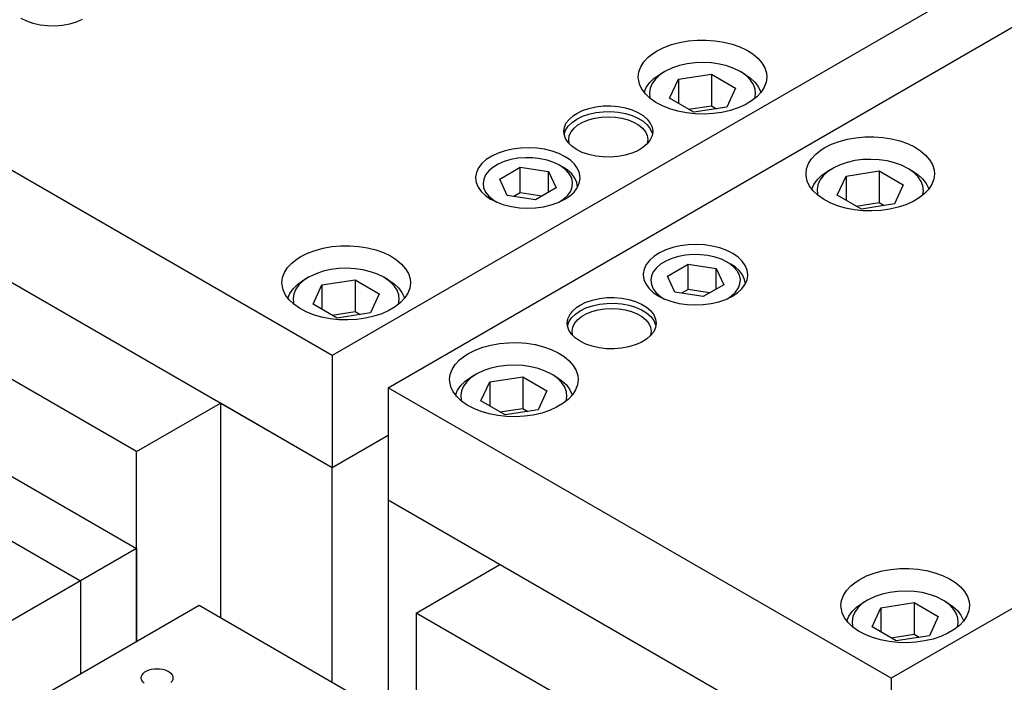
# Model space of a CAD drawing. Header units: inches. Extents: x 3 to 289, y 4 to 291.
# Tile 440 of 634: x 32.91 to 39.13, y 276.73 to 280.92. Entities that reach past the tile are written whole.
import ezdxf

# ---------------------------------------------------------------- set-up
doc = ezdxf.new("R2010")
doc.units = ezdxf.units.IN
doc.header["$LTSCALE"] = 0.5
doc.header["$MEASUREMENT"] = 0
doc.layers.add('DIE', color=7, linetype='Continuous')

msp = doc.modelspace()

# ---------------------------------------------------------------- linework, layer by layer
at = {"layer": 'DIE', "color": 9, "linetype": 'Continuous'}
for p, q in [((39.2316, 281.3055), (34.883, 278.7949)), ((32.9513, 280.9083), (32.9153, 280.926)), ((33.3022, 280.9189), (33.2643, 280.9025)), ((32.992, 280.8942), (32.9513, 280.9083)), ((33.0362, 280.8844), (32.992, 280.8942)), ((33.0826, 280.8789), (33.0362, 280.8844)), ((33.13, 280.878), (33.0826, 280.8789)), ((33.177, 280.8818), (33.13, 280.878)), ((33.2221, 280.89), (33.177, 280.8818)), ((33.2643, 280.9025), (33.2221, 280.89)), ((35.2366, 278.5907), (39.2316, 280.8972)), ((37.1351, 280.7841), (37.1914, 280.7891)), ((37.1914, 280.7891), (37.2484, 280.7896)), ((37.2484, 280.7896), (37.3049, 280.7854)), ((37.3049, 280.7854), (37.3598, 280.7767)), ((36.9381, 280.7213), (36.9811, 280.7428)), ((36.9811, 280.7428), (37.0289, 280.7607)), ((37.0289, 280.7607), (37.0806, 280.7746)), ((37.0806, 280.7746), (37.1351, 280.7841)), ((37.3598, 280.7767), (37.4121, 280.7637)), ((37.4121, 280.7637), (37.4608, 280.7466)), ((37.4608, 280.7466), (37.5048, 280.7257)), ((37.5048, 280.7257), (37.5433, 280.7014)), ((36.8545, 280.6513), (36.8814, 280.6803)), ((36.8814, 280.6803), (36.9151, 280.7068)), ((36.9151, 280.7068), (36.9381, 280.7213)), ((37.5433, 280.7014), (37.5755, 280.6743)), ((37.5755, 280.6743), (37.6009, 280.6448)), ((34.883, 278.7949), (31.701, 280.632)), ((36.8231, 280.5882), (36.835, 280.6204)), ((36.835, 280.6204), (36.8545, 280.6513)), ((37.6009, 280.6448), (37.6189, 280.6136)), ((37.6189, 280.6136), (37.6291, 280.5813)), ((36.8191, 280.5554), (36.8231, 280.5882)), ((36.8196, 280.5428), (36.8191, 280.5554)), ((36.8267, 280.5102), (36.8196, 280.5428)), ((37.6316, 280.5554), (37.6276, 280.5226)), ((37.6291, 280.5813), (37.6316, 280.5554)), ((36.8416, 280.4784), (36.8267, 280.5102)), ((36.864, 280.4482), (36.8416, 280.4784)), ((37.6157, 280.4904), (37.5961, 280.4595)), ((37.6276, 280.5226), (37.6157, 280.4904)), ((36.8935, 280.4201), (36.864, 280.4482)), ((36.9296, 280.3946), (36.8935, 280.4201)), ((37.5692, 280.4305), (37.5356, 280.404)), ((37.5961, 280.4595), (37.5692, 280.4305)), ((36.4662, 280.3435), (36.507, 280.3574)), ((36.507, 280.3574), (36.5513, 280.3671)), ((36.5513, 280.3671), (36.5978, 280.3724)), ((36.5978, 280.3724), (36.6452, 280.3732)), ((36.6452, 280.3732), (36.6921, 280.3693)), ((36.6921, 280.3693), (36.7372, 280.3609)), ((36.7372, 280.3609), (36.7793, 280.3483)), ((36.9715, 280.3723), (36.9296, 280.3946)), ((37.0183, 280.3536), (36.9715, 280.3723)), ((37.0693, 280.3389), (37.0183, 280.3536)), ((37.4508, 280.3603), (37.4013, 280.344)), ((37.4958, 280.3804), (37.4508, 280.3603)), ((37.5356, 280.404), (37.4958, 280.3804)), ((36.3635, 280.2648), (36.3829, 280.2898)), ((36.3829, 280.2898), (36.4093, 280.3125)), ((36.3997, 280.2689), (36.43, 280.2896)), ((36.4093, 280.3125), (36.43, 280.3259)), ((36.43, 280.3259), (36.4662, 280.3435)), ((36.43, 280.2896), (36.4662, 280.3072)), ((36.4662, 280.3072), (36.507, 280.3211)), ((36.5039, 280.285), (36.5434, 280.2957)), ((36.507, 280.3211), (36.5513, 280.3308)), ((36.5434, 280.2957), (36.5855, 280.3022)), ((36.5513, 280.3308), (36.5978, 280.3361)), ((36.5855, 280.3022), (36.6289, 280.3044)), ((36.5978, 280.3361), (36.6452, 280.3369)), ((36.6289, 280.3044), (36.6723, 280.3022)), ((36.6452, 280.3369), (36.6921, 280.333)), ((36.6723, 280.3022), (36.7144, 280.2957)), ((36.6921, 280.333), (36.7372, 280.3246)), ((36.7144, 280.2957), (36.7539, 280.285)), ((36.7372, 280.3246), (36.7793, 280.312)), ((36.7793, 280.3483), (36.817, 280.3317)), ((36.7793, 280.312), (36.817, 280.2954)), ((36.817, 280.3317), (36.8495, 280.3118)), ((36.817, 280.2954), (36.8495, 280.2755)), ((36.8495, 280.3118), (36.8756, 280.289)), ((36.8756, 280.289), (36.8948, 280.2639)), ((37.1233, 280.3284), (37.0693, 280.3389)), ((37.1793, 280.3224), (37.1233, 280.3284)), ((37.2362, 280.321), (37.1793, 280.3224)), ((37.2929, 280.3241), (37.2362, 280.321)), ((37.3483, 280.3319), (37.2929, 280.3241)), ((37.4013, 280.344), (37.3483, 280.3319)), ((36.3476, 280.2111), (36.3516, 280.2383)), ((36.3516, 280.2383), (36.3635, 280.2648)), ((36.3586, 280.2197), (36.3755, 280.2453)), ((36.3755, 280.2453), (36.3997, 280.2689)), ((36.3939, 280.2094), (36.4124, 280.2322)), ((36.4124, 280.2322), (36.4374, 280.2528)), ((36.4374, 280.2528), (36.4682, 280.2706)), ((36.4682, 280.2706), (36.5039, 280.285)), ((36.7539, 280.285), (36.7896, 280.2706)), ((36.7896, 280.2706), (36.8204, 280.2528)), ((36.8204, 280.2528), (36.8454, 280.2322)), ((36.8454, 280.2322), (36.8638, 280.2094)), ((36.8495, 280.2755), (36.8756, 280.2527)), ((36.8756, 280.2527), (36.8948, 280.2276)), ((36.8948, 280.2639), (36.9064, 280.2374)), ((36.8948, 280.2276), (36.9064, 280.2011)), ((36.9064, 280.2374), (36.9101, 280.2111)), ((36.3492, 280.1941), (36.3476, 280.2111)), ((36.3581, 280.1672), (36.3492, 280.1941)), ((36.3494, 280.1929), (36.3586, 280.2197)), ((36.3747, 280.1416), (36.3581, 280.1672)), ((36.3789, 280.16), (36.3827, 280.1851)), ((36.3827, 280.1851), (36.3939, 280.2094)), ((36.8638, 280.2094), (36.8751, 280.1851)), ((36.8751, 280.1851), (36.8789, 280.16)), ((36.9061, 280.1838), (36.8943, 280.1573)), ((36.9101, 280.2111), (36.9061, 280.1838)), ((36.9064, 280.2011), (36.9084, 280.1929)), ((38.1412, 280.1622), (38.1957, 280.1717)), ((38.1957, 280.1717), (38.252, 280.1768)), ((38.252, 280.1768), (38.309, 280.1772)), ((38.309, 280.1772), (38.3655, 280.1731)), ((38.3655, 280.1731), (38.4205, 280.1644)), ((38.4205, 280.1644), (38.4728, 280.1513)), ((36.024, 280.1002), (35.9761, 280.0893)), ((36.0741, 280.1066), (36.024, 280.1002)), ((36.1254, 280.1084), (36.0741, 280.1066)), ((36.1766, 280.1057), (36.1254, 280.1084)), ((36.2264, 280.0984), (36.1766, 280.1057)), ((36.3985, 280.1179), (36.3747, 280.1416)), ((36.379, 280.1563), (36.3789, 280.16)), ((36.3839, 280.1313), (36.379, 280.1563)), ((36.4289, 280.0969), (36.3985, 280.1179)), ((36.8485, 280.1096), (36.8159, 280.0898)), ((36.8749, 280.1323), (36.8485, 280.1096)), ((36.8751, 280.135), (36.8739, 280.1313)), ((36.8943, 280.1573), (36.8749, 280.1323)), ((36.8789, 280.16), (36.8751, 280.135)), ((37.9757, 280.0945), (37.9987, 280.1089)), ((37.9987, 280.1089), (38.0417, 280.1305)), ((38.0417, 280.1305), (38.0895, 280.1484)), ((38.0895, 280.1484), (38.1412, 280.1622)), ((38.4728, 280.1513), (38.5214, 280.1342)), ((38.5214, 280.1342), (38.5654, 280.1133)), ((38.5654, 280.1133), (38.6039, 280.089)), ((35.892, 280.0556), (35.8577, 280.0335)), ((35.9318, 280.0743), (35.892, 280.0556)), ((35.9761, 280.0893), (35.9318, 280.0743)), ((36.0578, 280.0415), (36.0125, 280.0332)), ((36.1049, 280.0453), (36.0578, 280.0415)), ((36.1525, 280.0445), (36.1049, 280.0453)), ((36.1991, 280.0391), (36.1525, 280.0445)), ((36.2436, 280.0293), (36.1991, 280.0391)), ((36.2737, 280.0867), (36.2264, 280.0984)), ((36.3173, 280.071), (36.2737, 280.0867)), ((36.3561, 280.0515), (36.3173, 280.071)), ((36.3892, 280.0288), (36.3561, 280.0515)), ((36.4649, 280.0791), (36.4289, 280.0969)), ((36.5056, 280.0651), (36.4649, 280.0791)), ((36.5498, 280.0552), (36.5056, 280.0651)), ((36.5962, 280.0498), (36.5498, 280.0552)), ((36.6436, 280.0489), (36.5962, 280.0498)), ((36.6906, 280.0526), (36.6436, 280.0489)), ((36.7358, 280.0609), (36.6906, 280.0526)), ((36.7779, 280.0734), (36.7358, 280.0609)), ((36.8159, 280.0898), (36.7779, 280.0734)), ((37.8956, 280.008), (37.9152, 280.0389)), ((37.9152, 280.0389), (37.9421, 280.0679)), ((37.9421, 280.0679), (37.9757, 280.0945)), ((38.6039, 280.089), (38.6362, 280.0619)), ((38.6362, 280.0619), (38.6615, 280.0325)), ((35.8088, 279.9814), (35.7954, 279.9528)), ((35.8297, 280.0085), (35.8088, 279.9814)), ((35.8577, 280.0335), (35.8297, 280.0085)), ((35.8993, 279.9842), (35.8728, 279.9614)), ((35.9321, 280.0041), (35.8993, 279.9842)), ((35.9701, 280.0206), (35.9321, 280.0041)), ((35.9423, 279.9094), (36.0727, 279.9847)), ((36.0125, 280.0332), (35.9701, 280.0206)), ((36.0727, 279.9847), (36.2509, 279.9572)), ((36.0727, 279.824), (36.0727, 279.9847)), ((36.2846, 280.0153), (36.2436, 280.0293)), ((36.3209, 279.9976), (36.2846, 280.0153)), ((36.3209, 279.9976), (36.3432, 279.9847)), ((36.3355, 279.9885), (36.3209, 279.9976)), ((36.3633, 279.9662), (36.3355, 279.9885)), ((36.3703, 279.9669), (36.3432, 279.9847)), ((36.4158, 280.0034), (36.3892, 280.0288)), ((36.4353, 279.976), (36.4158, 280.0034)), ((36.4472, 279.9471), (36.4353, 279.976)), ((37.8797, 279.943), (37.8837, 279.9759)), ((37.8837, 279.9759), (37.8956, 280.008)), ((38.6615, 280.0325), (38.6795, 280.0013)), ((38.6795, 280.0013), (38.6897, 279.9689)), ((34.883, 278.0844), (31.701, 279.9215)), ((35.7899, 279.9233), (35.7898, 279.9175)), ((35.7898, 279.9175), (35.7937, 279.8879)), ((35.7954, 279.9528), (35.7899, 279.9233)), ((35.8532, 279.9364), (35.8412, 279.9098)), ((35.8728, 279.9614), (35.8532, 279.9364)), ((36.2509, 279.9572), (36.2986, 279.8543)), ((36.2509, 279.8267), (36.2509, 279.9572)), ((36.3844, 279.9416), (36.3633, 279.9662)), ((36.3976, 279.9426), (36.3703, 279.9669)), ((36.3979, 279.9153), (36.3844, 279.9416)), ((36.4178, 279.9161), (36.3976, 279.9426)), ((36.4037, 279.888), (36.3979, 279.9153)), ((36.4305, 279.8881), (36.4178, 279.9161)), ((36.4512, 279.9175), (36.4472, 279.9471)), ((36.4511, 279.9132), (36.4512, 279.9175)), ((37.8803, 279.9305), (37.8797, 279.943)), ((37.8874, 279.8978), (37.8803, 279.9305)), ((38.6922, 279.943), (38.6882, 279.9102)), ((38.6897, 279.9689), (38.6922, 279.943)), ((35.7937, 279.8879), (35.8056, 279.8591)), ((35.8056, 279.8591), (35.8251, 279.8316)), ((35.8412, 279.9098), (35.837, 279.8824)), ((35.837, 279.8824), (35.8408, 279.8551)), ((35.8408, 279.8551), (35.8525, 279.8284)), ((35.99, 279.8065), (35.9423, 279.9094)), ((36.2986, 279.8543), (36.1682, 279.779)), ((36.3914, 279.8337), (36.4015, 279.8606)), ((36.4015, 279.8606), (36.4037, 279.888)), ((36.4124, 279.8278), (36.4329, 279.855)), ((36.4354, 279.8592), (36.4305, 279.8881)), ((36.4329, 279.855), (36.4459, 279.8837)), ((36.4459, 279.8837), (36.4511, 279.9132)), ((37.9022, 279.8661), (37.8874, 279.8978)), ((37.9247, 279.8358), (37.9022, 279.8661)), ((38.6763, 279.8781), (38.6567, 279.8472)), ((38.6882, 279.9102), (38.6763, 279.8781)), ((35.8251, 279.8316), (35.8517, 279.8062)), ((35.8517, 279.8062), (35.8849, 279.7835)), ((35.8525, 279.8284), (35.8718, 279.8033)), ((35.8718, 279.8033), (35.898, 279.7804)), ((36.1682, 279.779), (35.99, 279.8065)), ((36.0727, 279.824), (36.0314, 279.8001)), ((36.2095, 279.8028), (36.0727, 279.824)), ((36.3488, 279.7848), (36.3736, 279.8083)), ((36.3508, 279.7805), (36.3847, 279.8028)), ((36.3736, 279.8083), (36.3914, 279.8337)), ((36.3847, 279.8028), (36.4124, 279.8278)), ((37.9542, 279.8077), (37.9247, 279.8358)), ((37.9903, 279.7822), (37.9542, 279.8077)), ((38.5962, 279.7916), (38.5565, 279.7681)), ((38.6299, 279.8182), (38.5962, 279.7916)), ((38.6567, 279.8472), (38.6299, 279.8182)), ((35.8849, 279.7835), (35.8866, 279.7825)), ((35.8866, 279.7825), (35.9257, 279.7632)), ((35.898, 279.7804), (35.92, 279.7661)), ((35.9198, 279.7658), (35.92, 279.7661)), ((35.92, 279.7661), (35.9235, 279.7642)), ((35.9257, 279.7632), (35.9694, 279.7477)), ((35.9694, 279.7477), (36.0168, 279.7362)), ((36.0168, 279.7362), (36.0668, 279.7291)), ((36.0668, 279.7291), (36.118, 279.7266)), ((36.118, 279.7266), (36.1692, 279.7287)), ((36.1692, 279.7287), (36.2193, 279.7353)), ((36.2193, 279.7353), (36.267, 279.7464)), ((36.267, 279.7464), (36.3112, 279.7616)), ((36.3112, 279.7616), (36.3508, 279.7805)), ((36.3174, 279.7642), (36.3488, 279.7848)), ((38.0321, 279.7599), (37.9903, 279.7822)), ((38.079, 279.7412), (38.0321, 279.7599)), ((38.1299, 279.7265), (38.079, 279.7412)), ((38.1839, 279.716), (38.1299, 279.7265)), ((38.4619, 279.7316), (38.409, 279.7195)), ((38.5114, 279.7479), (38.4619, 279.7316)), ((38.5565, 279.7681), (38.5114, 279.7479)), ((38.24, 279.71), (38.1839, 279.716)), ((38.2969, 279.7086), (38.24, 279.71)), ((38.3536, 279.7118), (38.2969, 279.7086)), ((38.409, 279.7195), (38.3536, 279.7118)), ((34.8267, 279.4733), (34.8812, 279.4828)), ((34.8812, 279.4828), (34.9375, 279.4879)), ((34.9375, 279.4879), (34.9945, 279.4883)), ((34.9945, 279.4883), (35.051, 279.4841)), ((35.051, 279.4841), (35.1059, 279.4755)), ((37.0846, 279.4878), (37.0368, 279.477)), ((37.1348, 279.4942), (37.0846, 279.4878)), ((37.1861, 279.4961), (37.1348, 279.4942)), ((37.2373, 279.4933), (37.1861, 279.4961)), ((37.2871, 279.486), (37.2373, 279.4933)), ((37.3344, 279.4744), (37.2871, 279.486)), ((34.6612, 279.4056), (34.6841, 279.42)), ((34.6841, 279.42), (34.7272, 279.4416)), ((34.7272, 279.4416), (34.775, 279.4594)), ((34.775, 279.4594), (34.8267, 279.4733)), ((35.1059, 279.4755), (35.1582, 279.4624)), ((35.1582, 279.4624), (35.2069, 279.4453)), ((35.2069, 279.4453), (35.2509, 279.4244)), ((35.2509, 279.4244), (35.2894, 279.4001)), ((36.9183, 279.4211), (36.8904, 279.3962)), ((36.9526, 279.4432), (36.9183, 279.4211)), ((36.9924, 279.462), (36.9526, 279.4432)), ((37.0368, 279.477), (36.9924, 279.462)), ((37.0731, 279.4208), (37.0308, 279.4082)), ((37.1185, 279.4291), (37.0731, 279.4208)), ((37.1656, 279.4329), (37.1185, 279.4291)), ((37.2131, 279.4321), (37.1656, 279.4329)), ((37.2598, 279.4267), (37.2131, 279.4321)), ((37.3042, 279.4169), (37.2598, 279.4267)), ((37.3452, 279.4029), (37.3042, 279.4169)), ((37.3779, 279.4586), (37.3344, 279.4744)), ((37.4167, 279.4392), (37.3779, 279.4586)), ((37.4498, 279.4165), (37.4167, 279.4392)), ((37.4765, 279.3911), (37.4498, 279.4165)), ((34.6006, 279.35), (34.6275, 279.379)), ((34.6275, 279.379), (34.6612, 279.4056)), ((35.2894, 279.4001), (35.3216, 279.373)), ((35.3216, 279.373), (35.347, 279.3436)), ((36.8695, 279.3691), (36.8561, 279.3404)), ((36.8904, 279.3962), (36.8695, 279.3691)), ((36.9599, 279.3718), (36.9334, 279.349)), ((36.9927, 279.3918), (36.9599, 279.3718)), ((37.0308, 279.4082), (36.9927, 279.3918)), ((37.0029, 279.297), (37.1334, 279.3723)), ((37.1334, 279.3723), (37.3115, 279.3448)), ((37.1334, 279.2116), (37.1334, 279.3723)), ((37.3816, 279.3852), (37.3452, 279.4029)), ((37.3816, 279.3852), (37.4038, 279.3723)), ((37.3961, 279.3761), (37.3816, 279.3852)), ((37.424, 279.3539), (37.3961, 279.3761)), ((37.431, 279.3545), (37.4038, 279.3723)), ((37.445, 279.3292), (37.424, 279.3539)), ((37.4582, 279.3302), (37.431, 279.3545)), ((37.4959, 279.3636), (37.4765, 279.3911)), ((37.5078, 279.3347), (37.4959, 279.3636)), ((43.0148, 279.4072), (38.4186, 276.7536)), ((34.5692, 279.2869), (34.5811, 279.3191)), ((34.5811, 279.3191), (34.6006, 279.35)), ((35.347, 279.3436), (35.3649, 279.3123)), ((35.3649, 279.3123), (35.3752, 279.28)), ((36.8506, 279.3109), (36.8504, 279.3052)), ((36.8504, 279.3052), (36.8544, 279.2756)), ((36.8561, 279.3404), (36.8506, 279.3109)), ((36.9018, 279.2974), (36.8977, 279.2701)), ((36.9138, 279.324), (36.9018, 279.2974)), ((36.9334, 279.349), (36.9138, 279.324)), ((37.0507, 279.1942), (37.0029, 279.297)), ((37.3115, 279.3448), (37.3593, 279.2419)), ((37.3115, 279.2144), (37.3115, 279.3448)), ((37.4586, 279.3029), (37.445, 279.3292)), ((37.4785, 279.3037), (37.4582, 279.3302)), ((37.4644, 279.2756), (37.4586, 279.3029)), ((37.4912, 279.2757), (37.4785, 279.3037)), ((37.5066, 279.2713), (37.5117, 279.3008)), ((37.5118, 279.3052), (37.5078, 279.3347)), ((37.5117, 279.3008), (37.5118, 279.3052)), ((34.5652, 279.2541), (34.5692, 279.2869)), ((34.5657, 279.2415), (34.5652, 279.2541)), ((34.5728, 279.2089), (34.5657, 279.2415)), ((35.3777, 279.2541), (35.3737, 279.2213)), ((35.3752, 279.28), (35.3777, 279.2541)), ((36.8544, 279.2756), (36.8663, 279.2467)), ((36.8663, 279.2467), (36.8858, 279.2193)), ((36.8977, 279.2701), (36.9015, 279.2427)), ((36.9015, 279.2427), (36.9132, 279.2161)), ((37.3593, 279.2419), (37.2289, 279.1666)), ((37.4521, 279.2214), (37.4622, 279.2482)), ((37.4622, 279.2482), (37.4644, 279.2756)), ((37.473, 279.2154), (37.4936, 279.2426)), ((37.496, 279.2469), (37.4912, 279.2757)), ((37.4936, 279.2426), (37.5066, 279.2713)), ((33.6456, 278.1865), (31.8778, 279.2071)), ((34.5877, 279.1771), (34.5728, 279.2089)), ((34.6101, 279.1469), (34.5877, 279.1771)), ((35.3618, 279.1892), (35.3422, 279.1583)), ((35.3737, 279.2213), (35.3618, 279.1892)), ((36.8858, 279.2193), (36.9124, 279.1939)), ((36.9124, 279.1939), (36.9455, 279.1712)), ((36.9132, 279.2161), (36.9324, 279.1909)), ((36.9324, 279.1909), (36.9587, 279.168)), ((36.9455, 279.1712), (36.9473, 279.1702)), ((36.9473, 279.1702), (36.9863, 279.1509)), ((36.9587, 279.168), (36.9807, 279.1538)), ((37.2289, 279.1666), (37.0507, 279.1942)), ((37.1334, 279.2116), (37.0921, 279.1878)), ((37.2702, 279.1905), (37.1334, 279.2116)), ((37.3719, 279.1492), (37.4114, 279.1681)), ((37.3781, 279.1518), (37.4094, 279.1725)), ((37.4094, 279.1725), (37.4343, 279.1959)), ((37.4114, 279.1681), (37.4454, 279.1904)), ((37.4343, 279.1959), (37.4521, 279.2214)), ((37.4454, 279.1904), (37.473, 279.2154)), ((34.6396, 279.1188), (34.6101, 279.1469)), ((34.6757, 279.0933), (34.6396, 279.1188)), ((35.3153, 279.1293), (35.2817, 279.1027)), ((35.3422, 279.1583), (35.3153, 279.1293)), ((36.4312, 279.1004), (36.4519, 279.1138)), ((36.4519, 279.1138), (36.4881, 279.1314)), ((36.4881, 279.1314), (36.529, 279.1453)), ((36.4881, 279.0951), (36.529, 279.109)), ((36.529, 279.1453), (36.5733, 279.1551)), ((36.529, 279.109), (36.5733, 279.1188)), ((36.5733, 279.1551), (36.6198, 279.1604)), ((36.5733, 279.1188), (36.6198, 279.1241)), ((36.6198, 279.1604), (36.6671, 279.1611)), ((36.6198, 279.1241), (36.6671, 279.1248)), ((36.6671, 279.1611), (36.714, 279.1572)), ((36.6671, 279.1248), (36.714, 279.1209)), ((36.714, 279.1572), (36.7592, 279.1488)), ((36.714, 279.1209), (36.7592, 279.1125)), ((36.7592, 279.1488), (36.8012, 279.1362)), ((36.7592, 279.1125), (36.8012, 279.0999)), ((36.8012, 279.1362), (36.839, 279.1197)), ((36.839, 279.1197), (36.8714, 279.0997)), ((36.9805, 279.1534), (36.9807, 279.1538)), ((36.9807, 279.1538), (36.9841, 279.1518)), ((36.9863, 279.1509), (37.0301, 279.1353)), ((37.0301, 279.1353), (37.0775, 279.1238)), ((37.0775, 279.1238), (37.1274, 279.1168)), ((37.1274, 279.1168), (37.1786, 279.1142)), ((37.1786, 279.1142), (37.2299, 279.1163)), ((37.2299, 279.1163), (37.28, 279.123)), ((37.28, 279.123), (37.3277, 279.134)), ((37.3277, 279.134), (37.3719, 279.1492)), ((34.7176, 279.071), (34.6757, 279.0933)), ((34.7644, 279.0523), (34.7176, 279.071)), ((34.8154, 279.0376), (34.7644, 279.0523)), ((35.1474, 279.0427), (35.0944, 279.0306)), ((35.1969, 279.059), (35.1474, 279.0427)), ((35.2419, 279.0791), (35.1969, 279.059)), ((35.2817, 279.1027), (35.2419, 279.0791)), ((36.3735, 279.0262), (36.3854, 279.0527)), ((36.3854, 279.0527), (36.4048, 279.0777)), ((36.3975, 279.0332), (36.4216, 279.0568)), ((36.4048, 279.0777), (36.4312, 279.1004)), ((36.4216, 279.0568), (36.4519, 279.0775)), ((36.4519, 279.0775), (36.4881, 279.0951)), ((36.4593, 279.0407), (36.4901, 279.0585)), ((36.4901, 279.0585), (36.5258, 279.0729)), ((36.5258, 279.0729), (36.5653, 279.0836)), ((36.5653, 279.0836), (36.6074, 279.0901)), ((36.6074, 279.0901), (36.6508, 279.0923)), ((36.6508, 279.0923), (36.6942, 279.0901)), ((36.6942, 279.0901), (36.7363, 279.0836)), ((36.7363, 279.0836), (36.7758, 279.0729)), ((36.7758, 279.0729), (36.8115, 279.0585)), ((36.8012, 279.0999), (36.839, 279.0834)), ((36.8115, 279.0585), (36.8423, 279.0407)), ((36.839, 279.0834), (36.8714, 279.0634)), ((36.8714, 279.0997), (36.8975, 279.0769)), ((36.8714, 279.0634), (36.8975, 279.0406)), ((36.8975, 279.0769), (36.9167, 279.0519)), ((36.9167, 279.0519), (36.9283, 279.0253)), ((34.8694, 279.0271), (34.8154, 279.0376)), ((34.9254, 279.0211), (34.8694, 279.0271)), ((34.9823, 279.0197), (34.9254, 279.0211)), ((35.039, 279.0229), (34.9823, 279.0197)), ((35.0944, 279.0306), (35.039, 279.0229)), ((36.3695, 278.999), (36.3735, 279.0262)), ((36.3711, 278.982), (36.3695, 278.999)), ((36.38, 278.9551), (36.3711, 278.982)), ((36.3713, 278.9808), (36.3805, 279.0077)), ((36.3805, 279.0077), (36.3975, 279.0332)), ((36.4046, 278.973), (36.4159, 278.9973)), ((36.4159, 278.9973), (36.4343, 279.0201)), ((36.4343, 279.0201), (36.4593, 279.0407)), ((36.8423, 279.0407), (36.8673, 279.0201)), ((36.8673, 279.0201), (36.8857, 278.9973)), ((36.8857, 278.9973), (36.897, 278.973)), ((36.8975, 279.0406), (36.9167, 279.0156)), ((36.9167, 279.0156), (36.9283, 278.989)), ((36.932, 278.999), (36.928, 278.9717)), ((36.9283, 279.0253), (36.932, 278.999)), ((36.9283, 278.989), (36.9303, 278.9808)), ((36.3966, 278.9295), (36.38, 278.9551)), ((36.4204, 278.9058), (36.3966, 278.9295)), ((36.4008, 278.9479), (36.4046, 278.973)), ((36.4009, 278.9442), (36.4008, 278.9479)), ((36.4058, 278.9192), (36.4009, 278.9442)), ((36.8968, 278.9203), (36.8704, 278.8975)), ((36.897, 278.9229), (36.8958, 278.9192)), ((36.9162, 278.9452), (36.8968, 278.9203)), ((36.897, 278.973), (36.9008, 278.9479)), ((36.9008, 278.9479), (36.897, 278.9229)), ((36.928, 278.9717), (36.9162, 278.9452)), ((35.8356, 278.8471), (35.8873, 278.8609)), ((35.8873, 278.8609), (35.9418, 278.8705)), ((35.9418, 278.8705), (35.9981, 278.8755)), ((35.9981, 278.8755), (36.0551, 278.8759)), ((36.0551, 278.8759), (36.1116, 278.8718)), ((36.1116, 278.8718), (36.1666, 278.8631)), ((36.1666, 278.8631), (36.2189, 278.85)), ((36.4508, 278.8848), (36.4204, 278.9058)), ((36.4868, 278.867), (36.4508, 278.8848)), ((36.5275, 278.853), (36.4868, 278.867)), ((36.7998, 278.8613), (36.7577, 278.8488)), ((36.8378, 278.8777), (36.7998, 278.8613)), ((36.8704, 278.8975), (36.8378, 278.8777)), ((34.883, 278.7949), (34.883, 278.0844)), ((35.6882, 278.7666), (35.7218, 278.7932)), ((35.7218, 278.7932), (35.7448, 278.8076)), ((35.7448, 278.8076), (35.7878, 278.8292)), ((35.7878, 278.8292), (35.8356, 278.8471)), ((36.2189, 278.85), (36.2675, 278.8329)), ((36.2675, 278.8329), (36.3115, 278.812)), ((36.3115, 278.812), (36.35, 278.7878)), ((36.5717, 278.8432), (36.5275, 278.853)), ((36.6182, 278.8377), (36.5717, 278.8432)), ((36.6655, 278.8368), (36.6182, 278.8377)), ((36.7125, 278.8406), (36.6655, 278.8368)), ((36.7577, 278.8488), (36.7125, 278.8406)), ((35.6417, 278.7067), (35.6613, 278.7376)), ((35.6613, 278.7376), (35.6882, 278.7666)), ((36.35, 278.7878), (36.3823, 278.7606)), ((36.3823, 278.7606), (36.4076, 278.7312)), ((36.4076, 278.7312), (36.4256, 278.7)), ((35.6258, 278.6418), (35.6298, 278.6746)), ((35.6298, 278.6746), (35.6417, 278.7067)), ((36.4256, 278.7), (36.4358, 278.6676)), ((35.6264, 278.6292), (35.6258, 278.6418)), ((35.6334, 278.5965), (35.6264, 278.6292)), ((36.4343, 278.609), (36.4224, 278.5768)), ((36.4383, 278.6418), (36.4343, 278.609)), ((36.4358, 278.6676), (36.4383, 278.6418)), ((31.8778, 278.5947), (33.6456, 277.5741)), ((38.4186, 276.7536), (35.2366, 278.5907)), ((35.2366, 278.5907), (35.2366, 277.8803)), ((35.6483, 278.5648), (35.6334, 278.5965)), ((35.6708, 278.5345), (35.6483, 278.5648)), ((36.4028, 278.5459), (36.376, 278.5169)), ((36.4224, 278.5768), (36.4028, 278.5459)), ((33.6456, 278.1865), (34.1759, 278.4927)), ((34.883, 278.0844), (34.1759, 278.4927)), ((34.1759, 278.4927), (34.1759, 277.1372)), ((35.7003, 278.5064), (35.6708, 278.5345)), ((35.7364, 278.4809), (35.7003, 278.5064)), ((36.3423, 278.4903), (36.3026, 278.4668)), ((36.376, 278.5169), (36.3423, 278.4903)), ((35.7782, 278.4586), (35.7364, 278.4809)), ((35.8251, 278.4399), (35.7782, 278.4586)), ((35.876, 278.4252), (35.8251, 278.4399)), ((35.93, 278.4147), (35.876, 278.4252)), ((36.208, 278.4304), (36.1551, 278.4182)), ((36.2575, 278.4466), (36.208, 278.4304)), ((36.3026, 278.4668), (36.2575, 278.4466)), ((31.5243, 278.3906), (33.292, 277.37)), ((31.5243, 278.3906), (33.292, 277.37)), ((35.9861, 278.4087), (35.93, 278.4147)), ((36.043, 278.4073), (35.9861, 278.4087)), ((36.0997, 278.4105), (36.043, 278.4073)), ((36.1551, 278.4182), (36.0997, 278.4105)), ((35.2366, 278.2886), (34.883, 278.0844)), ((35.2366, 278.2886), (34.883, 278.0844)), ((33.6456, 276.9871), (33.6456, 278.1865)), ((34.883, 276.729), (34.883, 278.0844)), ((38.4186, 276.0432), (35.2366, 277.8803)), ((35.2366, 277.8803), (35.2366, 276.5248)), ((35.9437, 277.4721), (35.2366, 277.8803)), ((33.6456, 277.5741), (33.292, 277.37)), ((33.6456, 277.5741), (33.6456, 276.9871)), ((35.4134, 277.1659), (35.9437, 277.4721)), ((38.3105, 277.4182), (38.3622, 277.4321)), ((38.3622, 277.4321), (38.4167, 277.4416)), ((38.4167, 277.4416), (38.473, 277.4466)), ((38.473, 277.4466), (38.53, 277.4471)), ((38.53, 277.4471), (38.5865, 277.4429)), ((38.5865, 277.4429), (38.6415, 277.4342)), ((38.6415, 277.4342), (38.6938, 277.4212)), ((33.292, 277.37), (32.5849, 276.9618)), ((33.292, 277.37), (33.292, 276.7829)), ((33.292, 277.37), (33.292, 276.7829)), ((38.1631, 277.3378), (38.1967, 277.3643)), ((38.1967, 277.3643), (38.2197, 277.3788)), ((38.2197, 277.3788), (38.2627, 277.4003)), ((38.2627, 277.4003), (38.3105, 277.4182)), ((38.6938, 277.4212), (38.7424, 277.4041)), ((38.7424, 277.4041), (38.7864, 277.3832)), ((38.7864, 277.3832), (38.8249, 277.3589)), ((38.1166, 277.2779), (38.1362, 277.3088)), ((38.1362, 277.3088), (38.1631, 277.3378)), ((38.8249, 277.3589), (38.8571, 277.3318)), ((38.8571, 277.3318), (38.8825, 277.3023)), ((38.8825, 277.3023), (38.9005, 277.2711)), ((38.1007, 277.2129), (38.1047, 277.2457)), ((38.1047, 277.2457), (38.1166, 277.2779)), ((38.9005, 277.2711), (38.9107, 277.2388)), ((38.9107, 277.2388), (38.9132, 277.2129)), ((32.7617, 276.4768), (34.0408, 277.2152)), ((34.0408, 277.2152), (35.3001, 276.4881)), ((38.1013, 277.2003), (38.1007, 277.2129)), ((38.1083, 277.1677), (38.1013, 277.2003)), ((38.9092, 277.1801), (38.8973, 277.1479)), ((38.9132, 277.2129), (38.9092, 277.1801)), ((37.1811, 276.1453), (35.4134, 277.1659)), ((35.4134, 277.1659), (35.4134, 276.5535)), ((38.1232, 277.1359), (38.1083, 277.1677)), ((38.1456, 277.1057), (38.1232, 277.1359)), ((38.8777, 277.117), (38.8508, 277.088)), ((38.8973, 277.1479), (38.8777, 277.117)), ((38.1752, 277.0776), (38.1456, 277.1057)), ((38.2112, 277.0521), (38.1752, 277.0776)), ((38.2531, 277.0298), (38.2112, 277.0521)), ((38.8172, 277.0615), (38.7775, 277.0379)), ((38.8508, 277.088), (38.8172, 277.0615)), ((38.3, 277.0111), (38.2531, 277.0298)), ((38.3509, 276.9964), (38.3, 277.0111)), ((38.4049, 276.9859), (38.3509, 276.9964)), ((38.6299, 276.9894), (38.5746, 276.9816)), ((38.6829, 277.0015), (38.6299, 276.9894)), ((38.7324, 277.0178), (38.6829, 277.0015)), ((38.7775, 277.0379), (38.7324, 277.0178)), ((38.4609, 276.9799), (38.4049, 276.9859)), ((38.5179, 276.9784), (38.4609, 276.9799)), ((38.5746, 276.9816), (38.5179, 276.9784)), ((33.6986, 276.7933), (33.711, 276.8004)), ((33.711, 276.8004), (33.7254, 276.8062)), ((33.7254, 276.8062), (33.7412, 276.8105)), ((33.7412, 276.8105), (33.7582, 276.8131)), ((33.7582, 276.8131), (33.7756, 276.814)), ((33.7756, 276.814), (33.7931, 276.8131)), ((33.7931, 276.8131), (33.81, 276.8105)), ((33.81, 276.8105), (33.8259, 276.8062)), ((33.8259, 276.8062), (33.8402, 276.8004)), ((33.8402, 276.8004), (33.8526, 276.7933)), ((33.6751, 276.756), (33.6766, 276.766)), ((33.6755, 276.7509), (33.6751, 276.756)), ((33.6785, 276.7409), (33.6755, 276.7509)), ((33.6766, 276.766), (33.6812, 276.7758)), ((33.6845, 276.7314), (33.6785, 276.7409)), ((33.6812, 276.7758), (33.6886, 276.785)), ((33.6886, 276.785), (33.6986, 276.7933)), ((33.8526, 276.7933), (33.8627, 276.785)), ((33.8627, 276.785), (33.8701, 276.7758)), ((33.8701, 276.7758), (33.8746, 276.766)), ((33.8746, 276.7459), (33.8701, 276.7361)), ((33.8746, 276.766), (33.8761, 276.756)), ((33.8761, 276.756), (33.8746, 276.7459)), ((38.4186, 276.7536), (38.4186, 276.0432)), ((33.6933, 276.7227), (33.6845, 276.7314)), ((33.8701, 276.7361), (33.8627, 276.7269))]:
    msp.add_line(p, q, dxfattribs=at)
at = {"layer": 'DIE', "color": 132, "linetype": 'Continuous'}
for p, q in [((37.0346, 280.613), (36.9943, 280.5942)), ((37.0794, 280.628), (37.0346, 280.613)), ((37.1276, 280.6389), (37.0794, 280.628)), ((37.1782, 280.6454), (37.1276, 280.6389)), ((37.2299, 280.6473), (37.1782, 280.6454)), ((37.2815, 280.6446), (37.2299, 280.6473)), ((37.3317, 280.6373), (37.2815, 280.6446)), ((37.3795, 280.6257), (37.3317, 280.6373)), ((37.4235, 280.61), (37.3795, 280.6257)), ((37.4629, 280.5905), (37.4235, 280.61)), ((36.8896, 280.518), (36.9175, 280.5452)), ((36.9268, 280.5423), (36.9067, 280.5148)), ((36.9175, 280.5452), (36.952, 280.5697)), ((36.9541, 280.5678), (36.9268, 280.5423)), ((36.952, 280.5697), (36.9601, 280.5746)), ((36.9878, 280.5905), (36.9541, 280.5678)), ((36.9878, 280.5905), (36.9601, 280.5746)), ((36.9943, 280.5942), (36.9878, 280.5905)), ((37.0162, 280.421), (37.0722, 280.5417)), ((37.0722, 280.5417), (37.2813, 280.5741)), ((37.0722, 280.5417), (37.0722, 280.3886)), ((37.2813, 280.5741), (37.4344, 280.4857)), ((37.2813, 280.5741), (37.2813, 280.374)), ((37.4905, 280.5746), (37.4629, 280.5905)), ((37.4713, 280.5854), (37.4629, 280.5905)), ((37.5036, 280.562), (37.4713, 280.5854)), ((37.4905, 280.5746), (37.5263, 280.5506)), ((37.5292, 280.536), (37.5036, 280.562)), ((37.5263, 280.5506), (37.5556, 280.524)), ((37.5476, 280.5081), (37.5292, 280.536)), ((36.8557, 280.4581), (36.8689, 280.4887)), ((36.8689, 280.4887), (36.8896, 280.518)), ((36.8941, 280.4858), (36.8894, 280.456)), ((36.9067, 280.5148), (36.8941, 280.4858)), ((37.4344, 280.4857), (37.3784, 280.365)), ((37.5584, 280.4788), (37.5476, 280.5081)), ((37.5556, 280.524), (37.5779, 280.4951)), ((37.5612, 280.4489), (37.5584, 280.4788)), ((37.5779, 280.4951), (37.5928, 280.4647)), ((36.8894, 280.456), (36.8927, 280.4261)), ((36.8927, 280.4261), (36.8946, 280.4192)), ((37.1693, 280.3326), (37.0162, 280.421)), ((37.556, 280.4192), (37.5612, 280.4489)), ((37.5928, 280.4647), (37.5949, 280.4581)), ((37.1364, 280.3516), (37.2813, 280.374)), ((37.3784, 280.365), (37.1693, 280.3326)), ((37.2813, 280.374), (37.3143, 280.355)), ((38.0484, 279.9781), (38.0147, 279.9554)), ((38.0484, 279.9781), (38.0208, 279.9622)), ((38.055, 279.9818), (38.0484, 279.9781)), ((38.0952, 280.0007), (38.055, 279.9818)), ((38.14, 280.0157), (38.0952, 280.0007)), ((38.1883, 280.0266), (38.14, 280.0157)), ((38.2389, 280.033), (38.1883, 280.0266)), ((38.2906, 280.0349), (38.2389, 280.033)), ((38.3421, 280.0322), (38.2906, 280.0349)), ((38.3924, 280.025), (38.3421, 280.0322)), ((38.4401, 280.0133), (38.3924, 280.025)), ((38.4842, 279.9976), (38.4401, 280.0133)), ((38.5235, 279.9781), (38.4842, 279.9976)), ((38.5511, 279.9622), (38.5235, 279.9781)), ((38.532, 279.9731), (38.5235, 279.9781)), ((37.9503, 279.9056), (37.9782, 279.9328)), ((37.9875, 279.93), (37.9673, 279.9024)), ((37.9782, 279.9328), (38.0127, 279.9573)), ((38.0147, 279.9554), (37.9875, 279.93)), ((38.0127, 279.9573), (38.0208, 279.9622)), ((38.0768, 279.8086), (38.1329, 279.9294)), ((38.1329, 279.9294), (38.342, 279.9617)), ((38.1329, 279.9294), (38.1329, 279.7763)), ((38.342, 279.9617), (38.4951, 279.8733)), ((38.342, 279.9617), (38.342, 279.7617)), ((38.5643, 279.9496), (38.532, 279.9731)), ((38.5511, 279.9622), (38.5869, 279.9383)), ((38.5899, 279.9237), (38.5643, 279.9496)), ((38.5869, 279.9383), (38.6163, 279.9116)), ((38.6083, 279.8957), (38.5899, 279.9237)), ((37.9164, 279.8457), (37.9295, 279.8764)), ((37.9295, 279.8764), (37.9503, 279.9056)), ((37.9548, 279.8734), (37.9501, 279.8436)), ((37.9673, 279.9024), (37.9548, 279.8734)), ((38.4951, 279.8733), (38.4391, 279.7526)), ((38.619, 279.8664), (38.6083, 279.8957)), ((38.6163, 279.9116), (38.6386, 279.8827)), ((38.6218, 279.8366), (38.619, 279.8664)), ((38.6386, 279.8827), (38.6534, 279.8523)), ((38.6534, 279.8523), (38.6556, 279.8457)), ((37.9501, 279.8436), (37.9533, 279.8138)), ((37.9533, 279.8138), (37.9553, 279.8068)), ((38.2299, 279.7202), (38.0768, 279.8086)), ((38.6167, 279.8068), (38.6218, 279.8366)), ((38.197, 279.7392), (38.342, 279.7617)), ((38.4391, 279.7526), (38.2299, 279.7202)), ((38.342, 279.7617), (38.3749, 279.7427)), ((34.7404, 279.2929), (34.7339, 279.2892)), ((34.7807, 279.3117), (34.7404, 279.2929)), ((34.8255, 279.3268), (34.7807, 279.3117)), ((34.8737, 279.3376), (34.8255, 279.3268)), ((34.9243, 279.3441), (34.8737, 279.3376)), ((34.976, 279.346), (34.9243, 279.3441)), ((35.0276, 279.3433), (34.976, 279.346)), ((35.0778, 279.336), (35.0276, 279.3433)), ((35.1256, 279.3244), (35.0778, 279.336)), ((35.1696, 279.3087), (35.1256, 279.3244)), ((35.209, 279.2892), (35.1696, 279.3087)), ((34.6357, 279.2167), (34.6636, 279.2439)), ((34.6729, 279.2411), (34.6528, 279.2135)), ((34.6636, 279.2439), (34.6981, 279.2684)), ((34.7002, 279.2665), (34.6729, 279.2411)), ((34.6981, 279.2684), (34.7062, 279.2733)), ((34.7339, 279.2892), (34.7002, 279.2665)), ((34.7339, 279.2892), (34.7062, 279.2733)), ((34.7623, 279.1197), (34.8183, 279.2405)), ((34.8183, 279.2405), (35.0274, 279.2728)), ((34.8183, 279.2405), (34.8183, 279.0874)), ((35.0274, 279.2728), (35.1805, 279.1844)), ((35.0274, 279.2728), (35.0274, 279.0728)), ((35.2366, 279.2733), (35.209, 279.2892)), ((35.2174, 279.2841), (35.209, 279.2892)), ((35.2497, 279.2607), (35.2174, 279.2841)), ((35.2366, 279.2733), (35.2724, 279.2494)), ((35.2753, 279.2347), (35.2497, 279.2607)), ((35.2724, 279.2494), (35.3017, 279.2227)), ((35.2937, 279.2068), (35.2753, 279.2347)), ((34.6018, 279.1568), (34.615, 279.1875)), ((34.615, 279.1875), (34.6357, 279.2167)), ((34.6402, 279.1845), (34.6355, 279.1547)), ((34.6528, 279.2135), (34.6402, 279.1845)), ((35.1805, 279.1844), (35.1245, 279.0637)), ((35.3045, 279.1775), (35.2937, 279.2068)), ((35.3017, 279.2227), (35.324, 279.1938)), ((35.3073, 279.1477), (35.3045, 279.1775)), ((35.324, 279.1938), (35.3389, 279.1634)), ((34.6355, 279.1547), (34.6388, 279.1249)), ((34.6388, 279.1249), (34.6407, 279.1179)), ((34.9154, 279.0313), (34.7623, 279.1197)), ((35.3021, 279.1179), (35.3073, 279.1477)), ((35.3389, 279.1634), (35.341, 279.1568)), ((34.8825, 279.0503), (35.0274, 279.0728)), ((35.1245, 279.0637), (34.9154, 279.0313)), ((35.0274, 279.0728), (35.0604, 279.0538)), ((35.985, 278.7317), (35.9344, 278.7253)), ((36.0367, 278.7336), (35.985, 278.7317)), ((36.0882, 278.7309), (36.0367, 278.7336)), ((36.1385, 278.7237), (36.0882, 278.7309)), ((35.7945, 278.6769), (35.7608, 278.6541)), ((35.7945, 278.6769), (35.7669, 278.6609)), ((35.8011, 278.6805), (35.7945, 278.6769)), ((35.8413, 278.6994), (35.8011, 278.6805)), ((35.8861, 278.7144), (35.8413, 278.6994)), ((35.9344, 278.7253), (35.8861, 278.7144)), ((36.1862, 278.712), (36.1385, 278.7237)), ((36.2303, 278.6963), (36.1862, 278.712)), ((36.2696, 278.6769), (36.2303, 278.6963)), ((36.2972, 278.6609), (36.2696, 278.6769)), ((36.2781, 278.6718), (36.2696, 278.6769)), ((36.3104, 278.6484), (36.2781, 278.6718)), ((35.6964, 278.6043), (35.7243, 278.6315)), ((35.7336, 278.6287), (35.7134, 278.6011)), ((35.7243, 278.6315), (35.7588, 278.6561)), ((35.7608, 278.6541), (35.7336, 278.6287)), ((35.7588, 278.6561), (35.7669, 278.6609)), ((35.8229, 278.5074), (35.879, 278.6281)), ((35.879, 278.6281), (36.0881, 278.6604)), ((35.879, 278.6281), (35.879, 278.475)), ((36.0881, 278.6604), (36.2412, 278.5721)), ((36.0881, 278.6604), (36.0881, 278.4604)), ((36.2972, 278.6609), (36.333, 278.637)), ((36.336, 278.6224), (36.3104, 278.6484)), ((36.333, 278.637), (36.3624, 278.6103)), ((36.3544, 278.5944), (36.336, 278.6224)), ((36.3624, 278.6103), (36.3847, 278.5815)), ((35.6625, 278.5444), (35.6756, 278.5751)), ((35.6756, 278.5751), (35.6964, 278.6043)), ((35.7008, 278.5721), (35.6962, 278.5423)), ((35.7134, 278.6011), (35.7008, 278.5721)), ((36.2412, 278.5721), (36.1852, 278.4513)), ((36.3651, 278.5652), (36.3544, 278.5944)), ((36.3679, 278.5353), (36.3651, 278.5652)), ((36.3847, 278.5815), (36.3995, 278.551)), ((36.3995, 278.551), (36.4017, 278.5444)), ((35.6962, 278.5423), (35.6994, 278.5125)), ((35.6994, 278.5125), (35.7014, 278.5055)), ((35.976, 278.419), (35.8229, 278.5074)), ((36.3628, 278.5055), (36.3679, 278.5353)), ((35.9431, 278.438), (36.0881, 278.4604)), ((36.1852, 278.4513), (35.976, 278.419)), ((36.0881, 278.4604), (36.121, 278.4414)), ((38.4598, 277.3029), (38.4093, 277.2964)), ((38.5115, 277.3048), (38.4598, 277.3029)), ((38.5631, 277.3021), (38.5115, 277.3048)), ((38.6134, 277.2948), (38.5631, 277.3021)), ((38.2694, 277.248), (38.2357, 277.2253)), ((38.2694, 277.248), (38.2418, 277.2321)), ((38.276, 277.2517), (38.2694, 277.248)), ((38.3162, 277.2705), (38.276, 277.2517)), ((38.361, 277.2855), (38.3162, 277.2705)), ((38.4093, 277.2964), (38.361, 277.2855)), ((38.6611, 277.2832), (38.6134, 277.2948)), ((38.7052, 277.2675), (38.6611, 277.2832)), ((38.7445, 277.248), (38.7052, 277.2675)), ((38.7721, 277.2321), (38.7445, 277.248)), ((38.753, 277.2429), (38.7445, 277.248)), ((38.7852, 277.2195), (38.753, 277.2429)), ((38.1505, 277.1462), (38.1713, 277.1755)), ((38.1713, 277.1755), (38.1992, 277.2027)), ((38.2084, 277.1998), (38.1883, 277.1723)), ((38.1992, 277.2027), (38.2336, 277.2272)), ((38.2357, 277.2253), (38.2084, 277.1998)), ((38.2336, 277.2272), (38.2418, 277.2321)), ((38.2978, 277.0785), (38.3539, 277.1992)), ((38.3539, 277.1992), (38.563, 277.2316)), ((38.3539, 277.1992), (38.3539, 277.0461)), ((38.563, 277.2316), (38.7161, 277.1432)), ((38.563, 277.2316), (38.563, 277.0315)), ((38.7721, 277.2321), (38.8079, 277.2081)), ((38.8109, 277.1935), (38.7852, 277.2195)), ((38.8079, 277.2081), (38.8373, 277.1815)), ((38.8293, 277.1656), (38.8109, 277.1935)), ((38.8373, 277.1815), (38.8596, 277.1526)), ((38.1373, 277.1156), (38.1505, 277.1462)), ((38.1757, 277.1433), (38.171, 277.1135)), ((38.171, 277.1135), (38.1743, 277.0836)), ((38.1883, 277.1723), (38.1757, 277.1433)), ((38.7161, 277.1432), (38.66, 277.0225)), ((38.84, 277.1363), (38.8293, 277.1656)), ((38.8428, 277.1064), (38.84, 277.1363)), ((38.8596, 277.1526), (38.8744, 277.1222)), ((38.8744, 277.1222), (38.8765, 277.1156)), ((38.1743, 277.0836), (38.1762, 277.0767)), ((38.4509, 276.9901), (38.2978, 277.0785)), ((38.8376, 277.0767), (38.8428, 277.1064)), ((38.418, 277.0091), (38.563, 277.0315)), ((38.66, 277.0225), (38.4509, 276.9901)), ((38.563, 277.0315), (38.5959, 277.0125))]:
    msp.add_line(p, q, dxfattribs=at)

doc.saveas('drawing.dxf')
